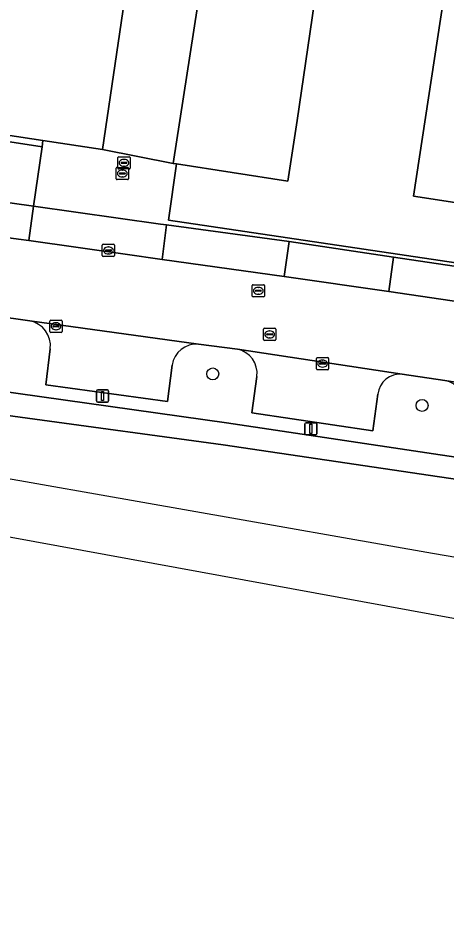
# Model space of a CAD drawing. Extents: x 163008 to 163854, y 382777 to 383982.
# Drawn here: x 163373.4 to 163408.4, y 382797.9 to 382871.4 of the extents above; entities that cross this region are included whole.
import ezdxf

# ---------------------------------------------------------------- set-up
doc = ezdxf.new("R2010")
doc.units = 0
for name, color, linetype in [('IMGEO_Boom', 7, 'Continuous'), ('IMGEO_Erf', 7, 'Continuous'), ('IMGEO_Fietspad_open', 7, 'Continuous'), ('IMGEO_Groenvoorziening', 7, 'Continuous'), ('IMGEO_Hek', 7, 'Continuous'), ('IMGEO_Kolk', 7, 'Continuous'), ('IMGEO_Lichtmast', 7, 'Continuous'), ('IMGEO_Open_loods', 7, 'Continuous'), ('IMGEO_Pand', 7, 'Continuous'), ('IMGEO_Parkeervlak_open', 7, 'Continuous'), ('IMGEO_Rijbaan_lokaal_open', 7, 'Continuous'), ('IMGEO_Rioolput', 7, 'Continuous'), ('IMGEO_Voetpad_open', 7, 'Continuous'), ('IMGEO_Waterloop', 7, 'Continuous')]:
    doc.layers.add(name, color=color, linetype=linetype)

msp = doc.modelspace()

# ---------------------------------------------------------------- linework, layer by layer
at = {"layer": 'IMGEO_Boom'}
for centre in [(163389.354, 382842.286), (163406.468, 382839.71)]:
    msp.add_circle(centre, 0.489, dxfattribs=at)
at = {"layer": 'IMGEO_Erf'}
for points in [[(163447.247, 382907.102), (163404.085, 382913.618), (163403.771, 382911.643), (163401.901, 382899.875), (163401.654, 382899.915), (163396.25, 382862.98), (163395.487, 382858.039), (163386.391, 382859.443), (163385.727, 382854.848), (163439.899, 382846.82)], [(163383.283, 382880.62), (163380.343, 382860.625), (163386.121, 382859.485), (163389.187, 382879.35)]]:
    msp.add_lwpolyline(points, dxfattribs=at)
msp.add_lwpolyline([(163405.759, 382856.816), (163412.344, 382899.859), (163445.437, 382894.876), (163438.859, 382851.746)], close=True, dxfattribs=at)
at = {"layer": 'IMGEO_Fietspad_open'}
for points in [[(163499.251, 382822.021), (163494.803, 382822.681), (163390.478, 382838.302), (163342.832, 382844.985), (163340.526, 382845.669), (163339.133, 382846.245), (163338.098, 382846.827), (163337.562, 382847.213), (163336.875, 382847.731), (163335.282, 382849.281), (163334.239, 382850.672), (163334.016, 382850.97)], [(163332.653, 382849.515), (163333.07, 382848.976), (163333.412, 382848.539), (163334.065, 382847.703), (163335.332, 382846.43), (163335.997, 382845.943), (163336.58, 382845.516), (163337.125, 382845.189), (163338.464, 382844.438), (163339.318, 382844.032), (163340.356, 382843.584), (163341.233, 382843.336), (163342.164, 382843.039), (163390.211, 382836.499), (163442.533, 382828.767)]]:
    msp.add_lwpolyline(points, dxfattribs=at)
at = {"layer": 'IMGEO_Groenvoorziening'}
for points in [[(163334.016, 382850.97), (163334.239, 382850.672), (163335.282, 382849.281), (163336.875, 382847.731), (163337.562, 382847.213), (163338.098, 382846.827), (163339.133, 382846.245), (163340.526, 382845.669), (163342.832, 382844.985), (163390.478, 382838.302), (163494.803, 382822.681), (163499.251, 382822.021)], [(163442.533, 382828.767), (163390.211, 382836.499), (163342.164, 382843.039), (163341.233, 382843.336), (163340.356, 382843.584), (163339.318, 382844.032), (163338.464, 382844.438), (163337.125, 382845.189), (163336.58, 382845.516), (163335.997, 382845.943), (163335.332, 382846.43), (163334.065, 382847.703), (163333.412, 382848.539), (163333.07, 382848.976), (163332.653, 382849.515)], [(163374.384, 382846.613), (163371.466, 382847.039), (163370.881, 382847.001)], [(163327.083, 382844.752), (163345.365, 382841.56), (163347.815, 382838.449), (163347.839, 382838.095), (163407.316, 382827.646), (163421.963, 382825.134)], [(163386.024, 382842.997), (163385.666, 382840.04), (163375.7, 382841.395), (163376.07, 382844.347)], [(163391.374, 382844.318), (163388.181, 382844.71)], [(163402.859, 382840.627), (163402.448, 382837.629), (163392.537, 382839.099), (163392.966, 382842.086)], [(163408.344, 382841.741), (163404.854, 382842.266)]]:
    msp.add_lwpolyline(points, dxfattribs=at)
for centre, radius, start, end in [((163374.015, 382844.578), 2.068, 353.57227, 79.72935), ((163388.018, 382842.7), 2.016, 85.36754, 171.54275), ((163390.929, 382842.316), 2.05, 353.54559, 77.45202), ((163404.686, 382840.436), 1.837, 84.76251, 174.04738), ((163407.984, 382839.86), 1.915, 351.4395, 79.17412)]:
    msp.add_arc(centre, radius, start, end, dxfattribs=at)
at = {"layer": 'IMGEO_Hek'}
msp.add_lwpolyline([(163439.899, 382846.82), (163385.727, 382854.848), (163386.391, 382859.443)], dxfattribs=at)
at = {"layer": 'IMGEO_Kolk'}
for p, q in [((163380.322, 382851.949), (163380.322, 382852.801)), ((163380.397, 382852.875), (163381.249, 382852.875)), ((163380.581, 382852.369), (163380.581, 382852.381)), ((163381.019, 382852.332), (163380.621, 382852.332)), ((163380.624, 382852.418), (163381.022, 382852.418)), ((163380.81, 382852.655), (163380.835, 382852.655)), ((163381.065, 382852.381), (163381.065, 382852.369)), ((163381.323, 382852.801), (163381.323, 382851.949)), ((163381.249, 382851.875), (163380.397, 382851.875)), ((163380.833, 382852.095), (163380.808, 382852.095)), ((163376.037, 382845.751), (163376.037, 382846.603)), ((163376.112, 382846.677), (163376.964, 382846.677)), ((163376.525, 382846.457), (163376.55, 382846.457)), ((163377.038, 382846.603), (163377.038, 382845.751)), ((163376.964, 382845.677), (163376.112, 382845.677)), ((163376.296, 382846.171), (163376.296, 382846.183)), ((163376.734, 382846.134), (163376.336, 382846.134)), ((163376.339, 382846.22), (163376.737, 382846.22)), ((163376.548, 382845.897), (163376.523, 382845.897)), ((163376.78, 382846.183), (163376.78, 382846.171)), ((163397.83, 382842.701), (163397.83, 382843.553)), ((163397.905, 382843.627), (163398.757, 382843.627)), ((163398.318, 382843.407), (163398.343, 382843.407)), ((163398.831, 382843.553), (163398.831, 382842.701)), ((163398.089, 382843.121), (163398.089, 382843.133)), ((163398.527, 382843.084), (163398.129, 382843.084)), ((163398.132, 382843.17), (163398.53, 382843.17)), ((163398.341, 382842.847), (163398.316, 382842.847)), ((163398.573, 382843.133), (163398.573, 382843.121)), ((163398.757, 382842.627), (163397.905, 382842.627))]:
    msp.add_line(p, q, dxfattribs=at)
for points in [[(163380.322, 382851.949), (163380.322, 382852.801)], [(163380.397, 382852.875), (163381.249, 382852.875)], [(163381.323, 382852.801), (163381.323, 382851.949)], [(163381.249, 382851.875), (163380.397, 382851.875)], [(163376.037, 382845.751), (163376.037, 382846.603)], [(163376.112, 382846.677), (163376.964, 382846.677)], [(163377.038, 382846.603), (163377.038, 382845.751)], [(163376.964, 382845.677), (163376.112, 382845.677)], [(163397.83, 382842.701), (163397.83, 382843.553)], [(163397.905, 382843.627), (163398.757, 382843.627)], [(163398.831, 382843.553), (163398.831, 382842.701)], [(163398.757, 382842.627), (163397.905, 382842.627)]]:
    msp.add_lwpolyline(points, dxfattribs=at)
for centre, radius, start, end in [((163380.399, 382852.799), 0.0765, 91.55205, 178.44795), ((163380.399, 382852.799), 0.0765, 91.55205, 178.44795), ((163380.621, 382852.378), 0.0403, 85.87752, 175.75265), ((163380.618, 382852.368), 0.0366, 178.93798, 274.71019), ((163381.022, 382852.375), 0.043, 264.86636, 352.45326), ((163381.026, 382852.38), 0.0386, 1.73085, 96.63898), ((163381.247, 382852.799), 0.0765, 1.55205, 88.44795), ((163381.247, 382852.799), 0.0765, 1.55205, 88.44795), ((163380.399, 382851.951), 0.0765, 181.55205, 268.44795), ((163380.399, 382851.951), 0.0765, 181.55205, 268.44795), ((163381.247, 382851.951), 0.0765, 271.55205, 358.44795), ((163381.247, 382851.951), 0.0765, 271.55205, 358.44795), ((163376.114, 382846.601), 0.0765, 91.55205, 178.44795), ((163376.114, 382846.601), 0.0765, 91.55205, 178.44795), ((163376.962, 382846.601), 0.0765, 1.55205, 88.44795), ((163376.962, 382846.601), 0.0765, 1.55205, 88.44795), ((163376.114, 382845.753), 0.0765, 181.55205, 268.44795), ((163376.114, 382845.753), 0.0765, 181.55205, 268.44795), ((163376.336, 382846.18), 0.0403, 85.87752, 175.75265), ((163376.333, 382846.17), 0.0366, 178.93798, 274.71019), ((163376.737, 382846.177), 0.043, 264.86636, 352.45326), ((163376.741, 382846.182), 0.0386, 1.73085, 96.63898), ((163376.962, 382845.753), 0.0765, 271.55205, 358.44795), ((163376.962, 382845.753), 0.0765, 271.55205, 358.44795), ((163397.907, 382843.551), 0.0765, 91.55205, 178.44795), ((163397.907, 382843.551), 0.0765, 91.55205, 178.44795), ((163398.755, 382843.551), 0.0765, 1.55205, 88.44795), ((163398.755, 382843.551), 0.0765, 1.55205, 88.44795), ((163397.907, 382842.703), 0.0765, 181.55205, 268.44795), ((163397.907, 382842.703), 0.0765, 181.55205, 268.44795), ((163398.129, 382843.13), 0.0403, 85.87752, 175.75265), ((163398.126, 382843.12), 0.0366, 178.93798, 274.71019), ((163398.53, 382843.127), 0.043, 264.86636, 352.45326), ((163398.534, 382843.132), 0.0386, 1.73085, 96.63898), ((163398.755, 382842.703), 0.0765, 271.55205, 358.44795), ((163398.755, 382842.703), 0.0765, 271.55205, 358.44795)]:
    msp.add_arc(centre, radius, start, end, dxfattribs=at)
for centre, major_axis, ratio, start_param, end_param in [((163380.809, 382852.375), (-0.387, 0.002), 0.722429, 4.712389, 7.853982), ((163380.834, 382852.375), (-0.39, 0.002), 0.717154, 1.570796, 4.712389), ((163376.524, 382846.177), (-0.387, 0.002), 0.722429, 4.712389, 7.853982), ((163376.549, 382846.177), (-0.39, 0.002), 0.717154, 1.570796, 4.712389), ((163398.317, 382843.127), (-0.387, 0.002), 0.722429, 4.712389, 7.853982), ((163398.342, 382843.127), (-0.39, 0.002), 0.717154, 1.570796, 4.712389)]:
    msp.add_ellipse(centre, major_axis=major_axis, ratio=ratio, start_param=start_param, end_param=end_param, dxfattribs=at)
at = {"layer": 'IMGEO_Lichtmast'}
for p, q in [((163379.843, 382840.084), (163379.843, 382840.884)), ((163379.843, 382840.884), (163379.843, 382840.084)), ((163379.943, 382840.984), (163380.733, 382840.984)), ((163380.733, 382840.984), (163379.943, 382840.984)), ((163380.833, 382840.884), (163380.833, 382840.084)), ((163380.833, 382840.084), (163380.833, 382840.884)), ((163380.733, 382839.984), (163379.943, 382839.984)), ((163379.943, 382839.984), (163380.733, 382839.984)), ((163396.98, 382838.303), (163397.77, 382838.303)), ((163397.77, 382838.303), (163396.98, 382838.303)), ((163396.88, 382837.403), (163396.88, 382838.203)), ((163396.88, 382838.203), (163396.88, 382837.403)), ((163397.87, 382838.203), (163397.87, 382837.403)), ((163397.87, 382837.403), (163397.87, 382838.203)), ((163397.77, 382837.303), (163396.98, 382837.303)), ((163396.98, 382837.303), (163397.77, 382837.303))]:
    msp.add_line(p, q, dxfattribs=at)
for points in [[(163380.263, 382840.859), (163380.413, 382840.859), (163380.413, 382840.109), (163380.263, 382840.109), (163380.263, 382840.859)], [(163397.3, 382838.178), (163397.45, 382838.178), (163397.45, 382837.428), (163397.3, 382837.428), (163397.3, 382838.178)]]:
    msp.add_lwpolyline(points, dxfattribs=at)
for centre, start, end in [((163379.943, 382840.884), 90, 180), ((163379.943, 382840.884), 90, 180), ((163380.733, 382840.884), 0, 90), ((163380.733, 382840.884), 360, 90), ((163379.943, 382840.084), 180, 270), ((163379.943, 382840.084), 180, 270), ((163380.733, 382840.084), 270, 0), ((163380.733, 382840.084), 270, 0), ((163396.98, 382838.203), 90, 180), ((163396.98, 382838.203), 90, 180), ((163397.77, 382838.203), 0, 90), ((163397.77, 382838.203), 360, 90), ((163396.98, 382837.403), 180, 270), ((163396.98, 382837.403), 180, 270), ((163397.77, 382837.403), 270, 0), ((163397.77, 382837.403), 270, 0)]:
    msp.add_arc(centre, 0.1, start, end, dxfattribs=at)
at = {"layer": 'IMGEO_Open_loods'}
msp.add_lwpolyline([(163405.759, 382856.816), (163438.859, 382851.746), (163445.437, 382894.876), (163412.344, 382899.859)], close=True, dxfattribs=at)
at = {"layer": 'IMGEO_Pand'}
for points in [[(163419.318, 382918.59), (163418.814, 382915.446), (163395.181, 382919.138), (163389.187, 382879.35), (163386.121, 382859.485), (163386.391, 382859.443), (163395.487, 382858.039), (163396.25, 382862.98), (163401.654, 382899.915), (163401.901, 382899.875), (163403.771, 382911.643), (163404.085, 382913.618), (163447.247, 382907.102), (163448.299, 382914.081), (163438.164, 382915.609)], [(163383.283, 382880.62), (163378.143, 382881.412), (163363.598, 382883.652), (163360.594, 382863.613), (163360.906, 382863.566), (163365.381, 382862.889), (163375.465, 382861.363), (163380.343, 382860.625)]]:
    msp.add_lwpolyline(points, close=True, dxfattribs=at)
at = {"layer": 'IMGEO_Parkeervlak_open'}
msp.add_lwpolyline([(163364.585, 382857.4), (163374.693, 382855.989), (163375.396, 382860.833), (163365.307, 382862.378)], close=True, dxfattribs=at)
for points in [[(163388.181, 382844.71), (163374.384, 382846.613)], [(163376.07, 382844.347), (163375.7, 382841.395), (163385.666, 382840.04), (163386.024, 382842.997)], [(163404.854, 382842.266), (163391.374, 382844.318)], [(163392.966, 382842.086), (163392.537, 382839.099), (163402.448, 382837.629), (163402.859, 382840.627)], [(163421.791, 382839.677), (163409.555, 382841.555), (163408.344, 382841.741)]]:
    msp.add_lwpolyline(points, dxfattribs=at)
for centre, radius, start, end in [((163374.015, 382844.578), 2.068, 353.57227, 79.72935), ((163388.018, 382842.7), 2.016, 85.36754, 171.54275), ((163390.929, 382842.316), 2.05, 353.54559, 77.45202), ((163404.686, 382840.436), 1.837, 84.76251, 174.04738), ((163407.984, 382839.86), 1.915, 351.4395, 79.17412)]:
    msp.add_arc(centre, radius, start, end, dxfattribs=at)
at = {"layer": 'IMGEO_Rijbaan_lokaal_open'}
msp.add_lwpolyline([(163410.595, 382848.011), (163403.756, 382849.032), (163395.203, 382850.251), (163385.222, 382851.628), (163382.195, 382852.056), (163374.305, 382853.173), (163373.479, 382853.29), (163364.208, 382854.552), (163353.433, 382856.013), (163340.612, 382857.792), (163340.163, 382857.854), (163339.297, 382851.346), (163343.2, 382850.835), (163357.498, 382848.967), (163371.466, 382847.039), (163374.384, 382846.613), (163388.181, 382844.71), (163391.374, 382844.318), (163404.854, 382842.266), (163408.344, 382841.741), (163409.555, 382841.555)], dxfattribs=at)
at = {"layer": 'IMGEO_Rioolput'}
for p, q in [((163381.595, 382859.102), (163381.595, 382859.954)), ((163381.67, 382860.028), (163382.522, 382860.028)), ((163381.897, 382859.571), (163382.295, 382859.571)), ((163382.083, 382859.808), (163382.108, 382859.808)), ((163382.596, 382859.954), (163382.596, 382859.102)), ((163381.463, 382858.231), (163381.463, 382859.083)), ((163381.538, 382859.157), (163382.39, 382859.157)), ((163382.522, 382859.028), (163381.67, 382859.028)), ((163381.854, 382859.522), (163381.854, 382859.534)), ((163382.292, 382859.485), (163381.894, 382859.485)), ((163381.951, 382858.937), (163381.976, 382858.937)), ((163382.106, 382859.248), (163382.081, 382859.248)), ((163382.338, 382859.534), (163382.338, 382859.522)), ((163382.464, 382859.083), (163382.464, 382858.231)), ((163382.39, 382858.157), (163381.538, 382858.157)), ((163381.722, 382858.651), (163381.722, 382858.663)), ((163382.16, 382858.614), (163381.762, 382858.614)), ((163381.765, 382858.7), (163382.163, 382858.7)), ((163381.974, 382858.377), (163381.949, 382858.377)), ((163382.206, 382858.663), (163382.206, 382858.651)), ((163392.581, 382848.65), (163392.581, 382849.502)), ((163392.656, 382849.576), (163393.508, 382849.576)), ((163393.069, 382849.356), (163393.094, 382849.356)), ((163393.582, 382849.502), (163393.582, 382848.65)), ((163393.508, 382848.576), (163392.656, 382848.576)), ((163392.84, 382849.07), (163392.84, 382849.082)), ((163393.278, 382849.033), (163392.88, 382849.033)), ((163392.883, 382849.119), (163393.281, 382849.119)), ((163393.092, 382848.796), (163393.067, 382848.796)), ((163393.324, 382849.082), (163393.324, 382849.07)), ((163393.509, 382845.09), (163393.509, 382845.942)), ((163393.584, 382846.016), (163394.436, 382846.016)), ((163393.997, 382845.796), (163394.022, 382845.796)), ((163394.51, 382845.942), (163394.51, 382845.09)), ((163394.436, 382845.016), (163393.584, 382845.016)), ((163393.768, 382845.51), (163393.768, 382845.522)), ((163394.206, 382845.473), (163393.808, 382845.473)), ((163393.811, 382845.559), (163394.209, 382845.559)), ((163394.02, 382845.236), (163393.995, 382845.236)), ((163394.252, 382845.522), (163394.252, 382845.51))]:
    msp.add_line(p, q, dxfattribs=at)
for points in [[(163381.595, 382859.102), (163381.595, 382859.954)], [(163381.67, 382860.028), (163382.522, 382860.028)], [(163382.596, 382859.954), (163382.596, 382859.102)], [(163381.463, 382858.231), (163381.463, 382859.083)], [(163381.538, 382859.157), (163382.39, 382859.157)], [(163382.522, 382859.028), (163381.67, 382859.028)], [(163382.464, 382859.083), (163382.464, 382858.231)], [(163382.39, 382858.157), (163381.538, 382858.157)], [(163392.581, 382848.65), (163392.581, 382849.502)], [(163392.656, 382849.576), (163393.508, 382849.576)], [(163393.582, 382849.502), (163393.582, 382848.65)], [(163393.508, 382848.576), (163392.656, 382848.576)], [(163393.509, 382845.09), (163393.509, 382845.942)], [(163393.584, 382846.016), (163394.436, 382846.016)], [(163394.51, 382845.942), (163394.51, 382845.09)], [(163394.436, 382845.016), (163393.584, 382845.016)]]:
    msp.add_lwpolyline(points, dxfattribs=at)
for centre, radius, start, end in [((163381.672, 382859.952), 0.0765, 91.55205, 178.44795), ((163381.672, 382859.952), 0.0765, 91.55205, 178.44795), ((163381.894, 382859.531), 0.0403, 85.87752, 175.75265), ((163382.299, 382859.533), 0.0386, 1.73085, 96.63898), ((163382.52, 382859.952), 0.0765, 1.55205, 88.44795), ((163382.52, 382859.952), 0.0765, 1.55205, 88.44795), ((163381.54, 382859.081), 0.0765, 91.55205, 178.44795), ((163381.54, 382859.081), 0.0765, 91.55205, 178.44795), ((163381.672, 382859.104), 0.0765, 181.55205, 268.44795), ((163381.672, 382859.104), 0.0765, 181.55205, 268.44795), ((163381.891, 382859.521), 0.0366, 178.93798, 274.71019), ((163382.295, 382859.528), 0.043, 264.86636, 352.45326), ((163382.388, 382859.081), 0.0765, 1.55205, 88.44795), ((163382.388, 382859.081), 0.0765, 1.55205, 88.44795), ((163382.52, 382859.104), 0.0765, 271.55205, 358.44795), ((163382.52, 382859.104), 0.0765, 271.55205, 358.44795), ((163381.54, 382858.233), 0.0765, 181.55205, 268.44795), ((163381.54, 382858.233), 0.0765, 181.55205, 268.44795), ((163381.762, 382858.66), 0.0403, 85.87752, 175.75265), ((163381.759, 382858.65), 0.0366, 178.93798, 274.71019), ((163382.163, 382858.657), 0.043, 264.86636, 352.45326), ((163382.167, 382858.662), 0.0386, 1.73085, 96.63898), ((163382.388, 382858.233), 0.0765, 271.55205, 358.44795), ((163382.388, 382858.233), 0.0765, 271.55205, 358.44795), ((163392.658, 382849.5), 0.0765, 91.55205, 178.44795), ((163392.658, 382849.5), 0.0765, 91.55205, 178.44795), ((163393.506, 382849.5), 0.0765, 1.55205, 88.44795), ((163393.506, 382849.5), 0.0765, 1.55205, 88.44795), ((163392.658, 382848.652), 0.0765, 181.55205, 268.44795), ((163392.658, 382848.652), 0.0765, 181.55205, 268.44795), ((163392.88, 382849.079), 0.0403, 85.87752, 175.75265), ((163392.877, 382849.069), 0.0366, 178.93798, 274.71019), ((163393.281, 382849.076), 0.043, 264.86636, 352.45326), ((163393.285, 382849.081), 0.0386, 1.73085, 96.63898), ((163393.506, 382848.652), 0.0765, 271.55205, 358.44795), ((163393.506, 382848.652), 0.0765, 271.55205, 358.44795), ((163393.586, 382845.94), 0.0765, 91.55205, 178.44795), ((163393.586, 382845.94), 0.0765, 91.55205, 178.44795), ((163394.434, 382845.94), 0.0765, 1.55205, 88.44795), ((163394.434, 382845.94), 0.0765, 1.55205, 88.44795), ((163393.586, 382845.092), 0.0765, 181.55205, 268.44795), ((163393.586, 382845.092), 0.0765, 181.55205, 268.44795), ((163393.808, 382845.519), 0.0403, 85.87752, 175.75265), ((163393.805, 382845.509), 0.0366, 178.93798, 274.71019), ((163394.209, 382845.516), 0.043, 264.86636, 352.45326), ((163394.213, 382845.521), 0.0386, 1.73085, 96.63898), ((163394.434, 382845.092), 0.0765, 271.55205, 358.44795), ((163394.434, 382845.092), 0.0765, 271.55205, 358.44795)]:
    msp.add_arc(centre, radius, start, end, dxfattribs=at)
for centre, major_axis, ratio, start_param, end_param in [((163382.082, 382859.528), (-0.387, 0.002), 0.722429, 4.712389, 7.853982), ((163382.107, 382859.528), (-0.39, 0.002), 0.717154, 1.570796, 4.712389), ((163381.95, 382858.657), (-0.387, 0.002), 0.722429, 4.712389, 7.853982), ((163381.975, 382858.657), (-0.39, 0.002), 0.717154, 1.570796, 4.712389), ((163393.068, 382849.076), (-0.387, 0.002), 0.722429, 4.712389, 7.853982), ((163393.093, 382849.076), (-0.39, 0.002), 0.717154, 1.570796, 4.712389), ((163393.996, 382845.516), (-0.387, 0.002), 0.722429, 4.712389, 7.853982), ((163394.021, 382845.516), (-0.39, 0.002), 0.717154, 1.570796, 4.712389)]:
    msp.add_ellipse(centre, major_axis=major_axis, ratio=ratio, start_param=start_param, end_param=end_param, dxfattribs=at)
at = {"layer": 'IMGEO_Voetpad_open'}
for points in [[(163365.381, 382862.889), (163365.307, 382862.378), (163375.396, 382860.833), (163375.465, 382861.363)], [(163375.465, 382861.363), (163375.396, 382860.833), (163374.693, 382855.989), (163385.07, 382854.533), (163385.576, 382854.462), (163395.606, 382853.092), (163404.148, 382851.826), (163417.18, 382849.888), (163423.301, 382848.993), (163439.855, 382846.524), (163439.899, 382846.82), (163385.727, 382854.848), (163386.391, 382859.443), (163386.121, 382859.485), (163380.343, 382860.625)], [(163374.305, 382853.173), (163374.693, 382855.989), (163364.585, 382857.4), (163364.208, 382854.552), (163373.479, 382853.29)], [(163385.222, 382851.628), (163385.576, 382854.462), (163385.07, 382854.533), (163374.693, 382855.989), (163374.305, 382853.173), (163382.195, 382852.056)], [(163385.222, 382851.628), (163395.203, 382850.251), (163395.606, 382853.092), (163385.576, 382854.462)], [(163395.203, 382850.251), (163403.756, 382849.032), (163404.148, 382851.826), (163395.606, 382853.092)], [(163404.148, 382851.826), (163403.756, 382849.032), (163410.595, 382848.011), (163416.797, 382847.085), (163417.18, 382849.888)]]:
    msp.add_lwpolyline(points, close=True, dxfattribs=at)
at = {"layer": 'IMGEO_Waterloop'}
for points in [[(163542.415, 382797.919), (163125.436, 382874.202)], [(163209.827, 382871.108), (163252.738, 382861.689), (163258.496, 382858.498), (163259.917, 382858.193), (163280.241, 382852.682), (163286.764, 382850.914), (163308.109, 382845.126), (163308.262, 382844.467), (163308.481, 382844.431), (163312.853, 382843.711), (163313.212, 382844.062), (163315.348, 382843.727), (163316.289, 382843.564), (163347.839, 382838.095), (163407.316, 382827.646), (163421.963, 382825.134)]]:
    msp.add_lwpolyline(points, dxfattribs=at)

doc.saveas('drawing.dxf')
